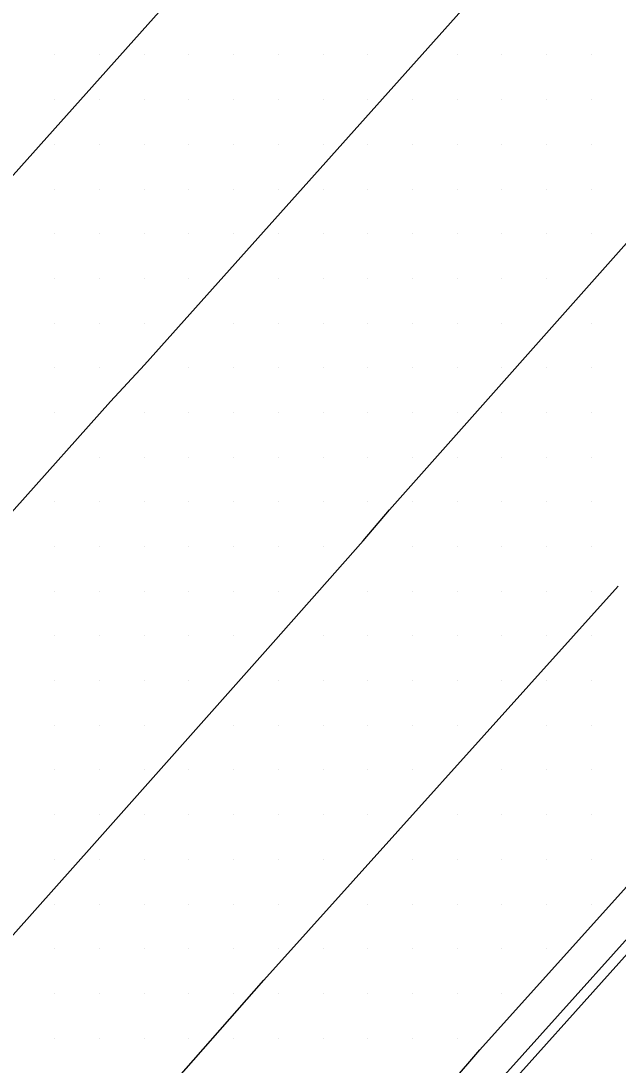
# Model space of a CAD drawing. Extents: x 1762120 to 1766775, y 709485 to 712965.
# Drawn here: x 1766321.9 to 1766355.2, y 710124.7 to 710183.2 of the extents above; entities that cross this region are included whole.
import ezdxf

# ---------------------------------------------------------------- set-up
doc = ezdxf.new("R2010")
doc.units = 0
for name, color, linetype in [('Exist DTM Drainline', 7, 'Continuous'), ('Exist DTM Scan Elevation Point', 7, 'Continuous'), ('Exist Roads Curbs', 7, 'Continuous'), ('Exist Roads EOP', 7, 'Continuous'), ('Exist Roads EOT', 7, 'Continuous')]:
    doc.layers.add(name, color=color, linetype=linetype)

msp = doc.modelspace()

# ---------------------------------------------------------------- linework, layer by layer
at = {"layer": 'Exist DTM Drainline'}
msp.add_lwpolyline([(1766329.379, 710047.203), (1766326.737, 710054.782), (1766325.421, 710061.387), (1766324.518, 710069.337), (1766324.543, 710075.892), (1766325.054, 710080.571), (1766325.797, 710084.504), (1766326.823, 710088.395), (1766328.141, 710092.241), (1766328.959, 710094.357), (1766330.596, 710098.008), (1766332.416, 710101.572), (1766334.432, 710105.043), (1766337.85, 710110.52), (1766339.145, 710112.466), (1766344.134, 710118.72), (1766348.902, 710124.17), (1766358.935, 710135.364), (1766362.376, 710139.17)], dxfattribs=at)
at = {"layer": 'Exist DTM Scan Elevation Point'}
for p, q in [((1766323.75, 710181.25), (1766323.75, 710181.25)), ((1766326.25, 710181.25), (1766326.25, 710181.25)), ((1766328.75, 710181.25), (1766328.75, 710181.25)), ((1766331.25, 710181.25), (1766331.25, 710181.25)), ((1766333.75, 710181.25), (1766333.75, 710181.25)), ((1766336.25, 710181.25), (1766336.25, 710181.25)), ((1766338.75, 710181.25), (1766338.75, 710181.25)), ((1766341.25, 710181.25), (1766341.25, 710181.25)), ((1766346.25, 710181.25), (1766346.25, 710181.25)), ((1766348.75, 710181.25), (1766348.75, 710181.25)), ((1766351.25, 710181.25), (1766351.25, 710181.25)), ((1766353.75, 710181.25), (1766353.75, 710181.25)), ((1766323.75, 710178.75), (1766323.75, 710178.75)), ((1766326.25, 710178.75), (1766326.25, 710178.75)), ((1766328.75, 710178.75), (1766328.75, 710178.75)), ((1766331.25, 710178.75), (1766331.25, 710178.75)), ((1766333.75, 710178.75), (1766333.75, 710178.75)), ((1766336.25, 710178.75), (1766336.25, 710178.75)), ((1766338.75, 710178.75), (1766338.75, 710178.75)), ((1766341.25, 710178.75), (1766341.25, 710178.75)), ((1766343.75, 710178.75), (1766343.75, 710178.75)), ((1766346.25, 710178.75), (1766346.25, 710178.75)), ((1766348.75, 710178.75), (1766348.75, 710178.75)), ((1766351.25, 710178.75), (1766351.25, 710178.75)), ((1766353.75, 710178.75), (1766353.75, 710178.75)), ((1766323.75, 710176.25), (1766323.75, 710176.25)), ((1766326.25, 710176.25), (1766326.25, 710176.25)), ((1766328.75, 710176.25), (1766328.75, 710176.25)), ((1766331.25, 710176.25), (1766331.25, 710176.25)), ((1766333.75, 710176.25), (1766333.75, 710176.25)), ((1766336.25, 710176.25), (1766336.25, 710176.25)), ((1766338.75, 710176.25), (1766338.75, 710176.25)), ((1766341.25, 710176.25), (1766341.25, 710176.25)), ((1766343.75, 710176.25), (1766343.75, 710176.25)), ((1766346.25, 710176.25), (1766346.25, 710176.25)), ((1766348.75, 710176.25), (1766348.75, 710176.25)), ((1766351.25, 710176.25), (1766351.25, 710176.25)), ((1766353.75, 710176.25), (1766353.75, 710176.25)), ((1766323.75, 710173.75), (1766323.75, 710173.75)), ((1766326.25, 710173.75), (1766326.25, 710173.75)), ((1766328.75, 710173.75), (1766328.75, 710173.75)), ((1766331.25, 710173.75), (1766331.25, 710173.75)), ((1766333.75, 710173.75), (1766333.75, 710173.75)), ((1766336.25, 710173.75), (1766336.25, 710173.75)), ((1766338.75, 710173.75), (1766338.75, 710173.75)), ((1766341.25, 710173.75), (1766341.25, 710173.75)), ((1766343.75, 710173.75), (1766343.75, 710173.75)), ((1766346.25, 710173.75), (1766346.25, 710173.75)), ((1766348.75, 710173.75), (1766348.75, 710173.75)), ((1766351.25, 710173.75), (1766351.25, 710173.75)), ((1766353.75, 710173.75), (1766353.75, 710173.75)), ((1766323.75, 710171.25), (1766323.75, 710171.25)), ((1766326.25, 710171.25), (1766326.25, 710171.25)), ((1766328.75, 710171.25), (1766328.75, 710171.25)), ((1766331.25, 710171.25), (1766331.25, 710171.25)), ((1766333.75, 710171.25), (1766333.75, 710171.25)), ((1766336.25, 710171.25), (1766336.25, 710171.25)), ((1766338.75, 710171.25), (1766338.75, 710171.25)), ((1766341.25, 710171.25), (1766341.25, 710171.25)), ((1766343.75, 710171.25), (1766343.75, 710171.25)), ((1766346.25, 710171.25), (1766346.25, 710171.25)), ((1766348.75, 710171.25), (1766348.75, 710171.25)), ((1766351.25, 710171.25), (1766351.25, 710171.25)), ((1766353.75, 710171.25), (1766353.75, 710171.25)), ((1766323.75, 710168.75), (1766323.75, 710168.75)), ((1766326.25, 710168.75), (1766326.25, 710168.75)), ((1766328.75, 710168.75), (1766328.75, 710168.75)), ((1766331.25, 710168.75), (1766331.25, 710168.75)), ((1766336.25, 710168.75), (1766336.25, 710168.75)), ((1766338.75, 710168.75), (1766338.75, 710168.75)), ((1766341.25, 710168.75), (1766341.25, 710168.75)), ((1766343.75, 710168.75), (1766343.75, 710168.75)), ((1766346.25, 710168.75), (1766346.25, 710168.75)), ((1766348.75, 710168.75), (1766348.75, 710168.75)), ((1766351.25, 710168.75), (1766351.25, 710168.75)), ((1766323.75, 710166.25), (1766323.75, 710166.25)), ((1766326.25, 710166.25), (1766326.25, 710166.25)), ((1766328.75, 710166.25), (1766328.75, 710166.25)), ((1766333.75, 710166.25), (1766333.75, 710166.25)), ((1766336.25, 710166.25), (1766336.25, 710166.25)), ((1766338.75, 710166.25), (1766338.75, 710166.25)), ((1766341.25, 710166.25), (1766341.25, 710166.25)), ((1766343.75, 710166.25), (1766343.75, 710166.25)), ((1766346.25, 710166.25), (1766346.25, 710166.25)), ((1766348.75, 710166.25), (1766348.75, 710166.25)), ((1766353.75, 710166.25), (1766353.75, 710166.25)), ((1766323.75, 710163.75), (1766323.75, 710163.75)), ((1766326.25, 710163.75), (1766326.25, 710163.75)), ((1766331.25, 710163.75), (1766331.25, 710163.75)), ((1766333.75, 710163.75), (1766333.75, 710163.75)), ((1766336.25, 710163.75), (1766336.25, 710163.75)), ((1766338.75, 710163.75), (1766338.75, 710163.75)), ((1766341.25, 710163.75), (1766341.25, 710163.75)), ((1766343.75, 710163.75), (1766343.75, 710163.75)), ((1766346.25, 710163.75), (1766346.25, 710163.75)), ((1766348.75, 710163.75), (1766348.75, 710163.75)), ((1766351.25, 710163.75), (1766351.25, 710163.75)), ((1766353.75, 710163.75), (1766353.75, 710163.75)), ((1766323.75, 710161.25), (1766323.75, 710161.25)), ((1766328.75, 710161.25), (1766328.75, 710161.25)), ((1766331.25, 710161.25), (1766331.25, 710161.25)), ((1766333.75, 710161.25), (1766333.75, 710161.25)), ((1766336.25, 710161.25), (1766336.25, 710161.25)), ((1766338.75, 710161.25), (1766338.75, 710161.25)), ((1766341.25, 710161.25), (1766341.25, 710161.25)), ((1766343.75, 710161.25), (1766343.75, 710161.25)), ((1766346.25, 710161.25), (1766346.25, 710161.25)), ((1766348.75, 710161.25), (1766348.75, 710161.25)), ((1766351.25, 710161.25), (1766351.25, 710161.25)), ((1766353.75, 710161.25), (1766353.75, 710161.25)), ((1766326.25, 710158.75), (1766326.25, 710158.75)), ((1766328.75, 710158.75), (1766328.75, 710158.75)), ((1766331.25, 710158.75), (1766331.25, 710158.75)), ((1766333.75, 710158.75), (1766333.75, 710158.75)), ((1766336.25, 710158.75), (1766336.25, 710158.75)), ((1766338.75, 710158.75), (1766338.75, 710158.75)), ((1766341.25, 710158.75), (1766341.25, 710158.75)), ((1766343.75, 710158.75), (1766343.75, 710158.75)), ((1766346.25, 710158.75), (1766346.25, 710158.75)), ((1766348.75, 710158.75), (1766348.75, 710158.75)), ((1766351.25, 710158.75), (1766351.25, 710158.75)), ((1766353.75, 710158.75), (1766353.75, 710158.75)), ((1766323.75, 710156.25), (1766323.75, 710156.25)), ((1766326.25, 710156.25), (1766326.25, 710156.25)), ((1766328.75, 710156.25), (1766328.75, 710156.25)), ((1766331.25, 710156.25), (1766331.25, 710156.25)), ((1766333.75, 710156.25), (1766333.75, 710156.25)), ((1766336.25, 710156.25), (1766336.25, 710156.25)), ((1766338.75, 710156.25), (1766338.75, 710156.25)), ((1766341.25, 710156.25), (1766341.25, 710156.25)), ((1766343.75, 710156.25), (1766343.75, 710156.25)), ((1766346.25, 710156.25), (1766346.25, 710156.25)), ((1766348.75, 710156.25), (1766348.75, 710156.25)), ((1766351.25, 710156.25), (1766351.25, 710156.25)), ((1766353.75, 710156.25), (1766353.75, 710156.25)), ((1766323.75, 710153.75), (1766323.75, 710153.75)), ((1766326.25, 710153.75), (1766326.25, 710153.75)), ((1766328.75, 710153.75), (1766328.75, 710153.75)), ((1766331.25, 710153.75), (1766331.25, 710153.75)), ((1766333.75, 710153.75), (1766333.75, 710153.75)), ((1766336.25, 710153.75), (1766336.25, 710153.75)), ((1766338.75, 710153.75), (1766338.75, 710153.75)), ((1766343.75, 710153.75), (1766343.75, 710153.75)), ((1766346.25, 710153.75), (1766346.25, 710153.75)), ((1766348.75, 710153.75), (1766348.75, 710153.75)), ((1766351.25, 710153.75), (1766351.25, 710153.75)), ((1766353.75, 710153.75), (1766353.75, 710153.75)), ((1766323.75, 710151.25), (1766323.75, 710151.25)), ((1766326.25, 710151.25), (1766326.25, 710151.25)), ((1766328.75, 710151.25), (1766328.75, 710151.25)), ((1766331.25, 710151.25), (1766331.25, 710151.25)), ((1766333.75, 710151.25), (1766333.75, 710151.25)), ((1766336.25, 710151.25), (1766336.25, 710151.25)), ((1766341.25, 710151.25), (1766341.25, 710151.25)), ((1766343.75, 710151.25), (1766343.75, 710151.25)), ((1766346.25, 710151.25), (1766346.25, 710151.25)), ((1766348.75, 710151.25), (1766348.75, 710151.25)), ((1766351.25, 710151.25), (1766351.25, 710151.25)), ((1766353.75, 710151.25), (1766353.75, 710151.25)), ((1766323.75, 710148.75), (1766323.75, 710148.75)), ((1766326.25, 710148.75), (1766326.25, 710148.75)), ((1766328.75, 710148.75), (1766328.75, 710148.75)), ((1766331.25, 710148.75), (1766331.25, 710148.75)), ((1766333.75, 710148.75), (1766333.75, 710148.75)), ((1766338.75, 710148.75), (1766338.75, 710148.75)), ((1766341.25, 710148.75), (1766341.25, 710148.75)), ((1766343.75, 710148.75), (1766343.75, 710148.75)), ((1766346.25, 710148.75), (1766346.25, 710148.75)), ((1766348.75, 710148.75), (1766348.75, 710148.75)), ((1766351.25, 710148.75), (1766351.25, 710148.75)), ((1766353.75, 710148.75), (1766353.75, 710148.75)), ((1766323.75, 710146.25), (1766323.75, 710146.25)), ((1766326.25, 710146.25), (1766326.25, 710146.25)), ((1766328.75, 710146.25), (1766328.75, 710146.25)), ((1766331.25, 710146.25), (1766331.25, 710146.25)), ((1766336.25, 710146.25), (1766336.25, 710146.25)), ((1766338.75, 710146.25), (1766338.75, 710146.25)), ((1766341.25, 710146.25), (1766341.25, 710146.25)), ((1766343.75, 710146.25), (1766343.75, 710146.25)), ((1766346.25, 710146.25), (1766346.25, 710146.25)), ((1766348.75, 710146.25), (1766348.75, 710146.25)), ((1766351.25, 710146.25), (1766351.25, 710146.25)), ((1766353.75, 710146.25), (1766353.75, 710146.25)), ((1766323.75, 710143.75), (1766323.75, 710143.75)), ((1766326.25, 710143.75), (1766326.25, 710143.75)), ((1766328.75, 710143.75), (1766328.75, 710143.75)), ((1766333.75, 710143.75), (1766333.75, 710143.75)), ((1766336.25, 710143.75), (1766336.25, 710143.75)), ((1766338.75, 710143.75), (1766338.75, 710143.75)), ((1766341.25, 710143.75), (1766341.25, 710143.75)), ((1766343.75, 710143.75), (1766343.75, 710143.75)), ((1766346.25, 710143.75), (1766346.25, 710143.75)), ((1766351.25, 710143.75), (1766351.25, 710143.75)), ((1766353.75, 710143.75), (1766353.75, 710143.75)), ((1766323.75, 710141.25), (1766323.75, 710141.25)), ((1766326.25, 710141.25), (1766326.25, 710141.25)), ((1766328.75, 710141.25), (1766328.75, 710141.25)), ((1766331.25, 710141.25), (1766331.25, 710141.25)), ((1766333.75, 710141.25), (1766333.75, 710141.25)), ((1766336.25, 710141.25), (1766336.25, 710141.25)), ((1766338.75, 710141.25), (1766338.75, 710141.25)), ((1766341.25, 710141.25), (1766341.25, 710141.25)), ((1766343.75, 710141.25), (1766343.75, 710141.25)), ((1766348.75, 710141.25), (1766348.75, 710141.25)), ((1766351.25, 710141.25), (1766351.25, 710141.25)), ((1766353.75, 710141.25), (1766353.75, 710141.25)), ((1766323.75, 710138.75), (1766323.75, 710138.75)), ((1766326.25, 710138.75), (1766326.25, 710138.75)), ((1766328.75, 710138.75), (1766328.75, 710138.75)), ((1766331.25, 710138.75), (1766331.25, 710138.75)), ((1766333.75, 710138.75), (1766333.75, 710138.75)), ((1766336.25, 710138.75), (1766336.25, 710138.75)), ((1766338.75, 710138.75), (1766338.75, 710138.75)), ((1766341.25, 710138.75), (1766341.25, 710138.75)), ((1766346.25, 710138.75), (1766346.25, 710138.75)), ((1766348.75, 710138.75), (1766348.75, 710138.75)), ((1766351.25, 710138.75), (1766351.25, 710138.75)), ((1766353.75, 710138.75), (1766353.75, 710138.75)), ((1766323.75, 710136.25), (1766323.75, 710136.25)), ((1766326.25, 710136.25), (1766326.25, 710136.25)), ((1766328.75, 710136.25), (1766328.75, 710136.25)), ((1766331.25, 710136.25), (1766331.25, 710136.25)), ((1766333.75, 710136.25), (1766333.75, 710136.25)), ((1766336.25, 710136.25), (1766336.25, 710136.25)), ((1766338.75, 710136.25), (1766338.75, 710136.25)), ((1766343.75, 710136.25), (1766343.75, 710136.25)), ((1766346.25, 710136.25), (1766346.25, 710136.25)), ((1766348.75, 710136.25), (1766348.75, 710136.25)), ((1766351.25, 710136.25), (1766351.25, 710136.25)), ((1766353.75, 710136.25), (1766353.75, 710136.25)), ((1766323.75, 710133.75), (1766323.75, 710133.75)), ((1766326.25, 710133.75), (1766326.25, 710133.75)), ((1766328.75, 710133.75), (1766328.75, 710133.75)), ((1766331.25, 710133.75), (1766331.25, 710133.75)), ((1766333.75, 710133.75), (1766333.75, 710133.75)), ((1766336.25, 710133.75), (1766336.25, 710133.75)), ((1766341.25, 710133.75), (1766341.25, 710133.75)), ((1766343.75, 710133.75), (1766343.75, 710133.75)), ((1766346.25, 710133.75), (1766346.25, 710133.75)), ((1766348.75, 710133.75), (1766348.75, 710133.75)), ((1766351.25, 710133.75), (1766351.25, 710133.75)), ((1766353.75, 710133.75), (1766353.75, 710133.75)), ((1766323.75, 710131.25), (1766323.75, 710131.25)), ((1766326.25, 710131.25), (1766326.25, 710131.25)), ((1766328.75, 710131.25), (1766328.75, 710131.25)), ((1766331.25, 710131.25), (1766331.25, 710131.25)), ((1766333.75, 710131.25), (1766333.75, 710131.25)), ((1766336.25, 710131.25), (1766336.25, 710131.25)), ((1766338.75, 710131.25), (1766338.75, 710131.25)), ((1766341.25, 710131.25), (1766341.25, 710131.25)), ((1766343.75, 710131.25), (1766343.75, 710131.25)), ((1766346.25, 710131.25), (1766346.25, 710131.25)), ((1766348.75, 710131.25), (1766348.75, 710131.25)), ((1766351.25, 710131.25), (1766351.25, 710131.25)), ((1766323.75, 710128.75), (1766323.75, 710128.75)), ((1766326.25, 710128.75), (1766326.25, 710128.75)), ((1766328.75, 710128.75), (1766328.75, 710128.75)), ((1766331.25, 710128.75), (1766331.25, 710128.75)), ((1766333.75, 710128.75), (1766333.75, 710128.75)), ((1766336.25, 710128.75), (1766336.25, 710128.75)), ((1766338.75, 710128.75), (1766338.75, 710128.75)), ((1766341.25, 710128.75), (1766341.25, 710128.75)), ((1766343.75, 710128.75), (1766343.75, 710128.75)), ((1766346.25, 710128.75), (1766346.25, 710128.75)), ((1766348.75, 710128.75), (1766348.75, 710128.75)), ((1766323.75, 710126.25), (1766323.75, 710126.25)), ((1766326.25, 710126.25), (1766326.25, 710126.25)), ((1766328.75, 710126.25), (1766328.75, 710126.25)), ((1766331.25, 710126.25), (1766331.25, 710126.25)), ((1766333.75, 710126.25), (1766333.75, 710126.25)), ((1766336.25, 710126.25), (1766336.25, 710126.25)), ((1766338.75, 710126.25), (1766338.75, 710126.25)), ((1766341.25, 710126.25), (1766341.25, 710126.25)), ((1766343.75, 710126.25), (1766343.75, 710126.25)), ((1766346.25, 710126.25), (1766346.25, 710126.25))]:
    msp.add_line(p, q, dxfattribs=at)
at = {"layer": 'Exist Roads Curbs'}
msp.add_lwpolyline([(1766329.891, 710047.422), (1766327.299, 710055.023), (1766325.984, 710061.457), (1766325.039, 710069.402), (1766325.118, 710075.802), (1766325.61, 710080.483), (1766326.336, 710084.421), (1766327.367, 710088.312), (1766328.672, 710092.159), (1766329.486, 710094.104), (1766331.135, 710097.748), (1766333.001, 710101.29), (1766334.924, 710104.805), (1766338.264, 710110.182), (1766339.574, 710112.115), (1766344.568, 710118.366), (1766349.296, 710123.764), (1766359.325, 710134.962), (1766362.758, 710138.776)], dxfattribs=at)
at = {"layer": 'Exist Roads EOP'}
msp.add_lwpolyline([(1766327.499, 710046.365), (1766324.858, 710053.944), (1766323.383, 710061.096), (1766322.483, 710069.047), (1766322.471, 710076.203), (1766323.056, 710080.871), (1766323.799, 710084.804), (1766324.824, 710088.694), (1766326.058, 710092.554), (1766327.116, 710095.232), (1766328.765, 710098.876), (1766330.611, 710102.428), (1766332.661, 710105.882), (1766336.358, 710111.726), (1766337.655, 710113.671), (1766342.653, 710119.917), (1766347.516, 710125.586), (1766357.557, 710136.772), (1766361.008, 710140.567)], dxfattribs=at)
at = {"layer": 'Exist Roads EOT'}
for points in [[(1766328.771, 710163.909), (1766348.094, 710185.551), (1766360.365, 710199.288), (1766377.959, 710218.998), (1766390.716, 710233.181), (1766408.913, 710253.56), (1766420.835, 710266.937), (1766438.779, 710287.123), (1766450.183, 710300.101), (1766468.535, 710320.959), (1766481.299, 710335.379), (1766498.795, 710355.159), (1766509.974, 710367.788), (1766528.601, 710388.714), (1766539.272, 710400.875), (1766557.161, 710421.038), (1766568.257, 710433.55), (1766576.594, 710442.982), (1766577.562, 710444.064)], [(1766574.003, 710442.14), (1766571.722, 710439.952), (1766562.177, 710430.125), (1766551.627, 710419.279), (1766541.487, 710408.96), (1766530.733, 710397.801), (1766520.912, 710387.738), (1766509.801, 710376.389), (1766499.969, 710366.403), (1766485.078, 710351.14), (1766474.403, 710340.397), (1766463.973, 710329.687), (1766453.174, 710318.6), (1766443.19, 710308.148), (1766432.724, 710297.247), (1766422.501, 710286.473), (1766411.363, 710274.368), (1766406.112, 710268.745), (1766384.939, 710245.449), (1766363.374, 710221.324), (1766346.777, 710202.812), (1766331.946, 710186.304), (1766317.645, 710170.319)], [(1766342.469, 710155.808), (1766356.763, 710171.899), (1766368.836, 710185.597), (1766386.119, 710205.478), (1766405.359, 710227.793), (1766415.496, 710239.8), (1766431.951, 710259.338), (1766443.928, 710273.641), (1766459.06, 710291.589), (1766473.126, 710308.054), (1766487.413, 710324.752), (1766502.326, 710342.175), (1766516.821, 710358.759), (1766531.613, 710375.513), (1766545.374, 710390.623), (1766561.498, 710408.18), (1766574.006, 710421.808), (1766586.688, 710435.891)], [(1766280.318, 710085.899), (1766279.458, 710085.115), (1766277.984, 710084.399), (1766275.542, 710083.935), (1766272.7, 710084.336), (1766270.363, 710085.873), (1766269.213, 710087.533), (1766268.498, 710089.745), (1766268.476, 710092.125), (1766268.982, 710095.264), (1766270.34, 710098.462), (1766281.734, 710111.4), (1766288.368, 710118.776), (1766295.637, 710126.956), (1766303.221, 710135.381), (1766316.078, 710149.774), (1766326.876, 710161.857), (1766328.771, 710163.909)], [(1766280.318, 710085.899), (1766293.426, 710100.535), (1766311.552, 710120.954), (1766325.984, 710137.139), (1766335.964, 710148.389), (1766340.99, 710154.071), (1766342.469, 710155.808)], [(1766275.635, 710062.062), (1766282.298, 710069.675), (1766302.891, 710092.689), (1766309.446, 710100.172), (1766329.613, 710122.858), (1766335.44, 710129.484), (1766355.243, 710151.526)]]:
    msp.add_lwpolyline(points, dxfattribs=at)

doc.saveas('drawing.dxf')
